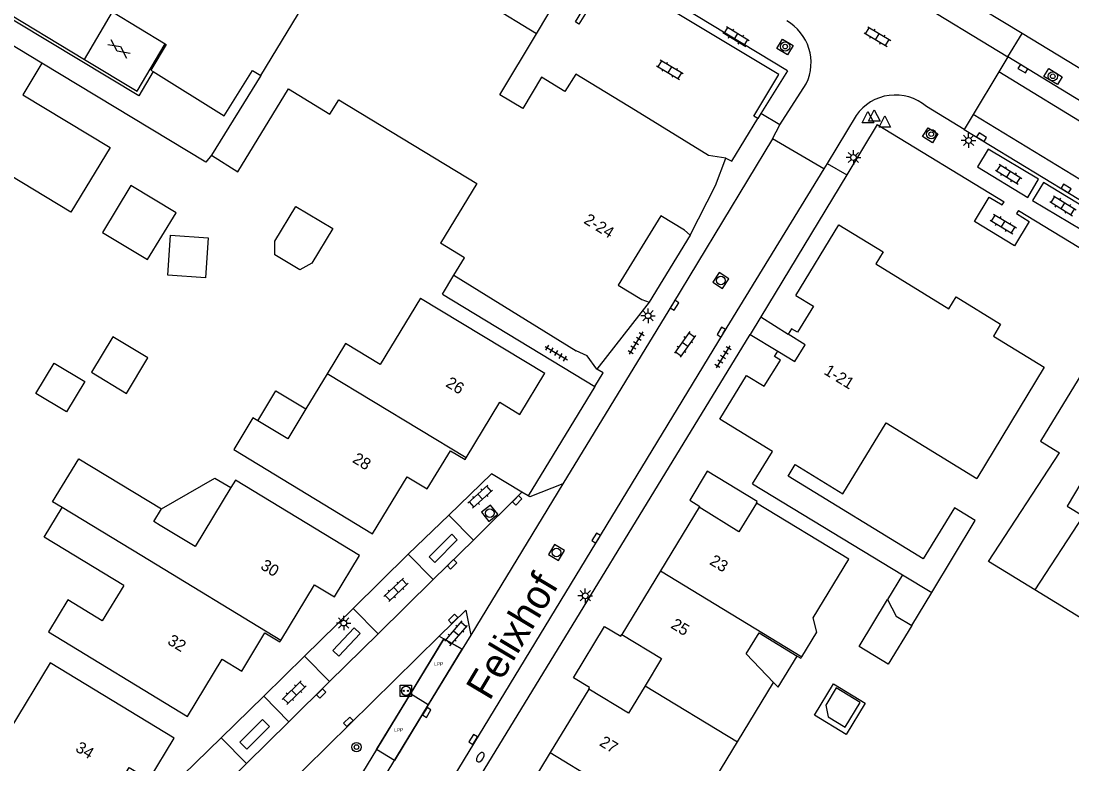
# Model space of a CAD drawing. Extents: x 136000 to 141014, y 402000 to 403500.
# Drawn here: x 138141.5 to 138231.9, y 402373.4 to 402437.3 of the extents above; entities that cross this region are included whole.
import ezdxf

# ---------------------------------------------------------------- set-up
doc = ezdxf.new("R2010")
doc.units = 0
for name, color, linetype in [('bp-grn-parkeervak', 7, 'Continuous'), ('gg-afsc-erfafscheiding', 7, 'Continuous'), ('gg-afsc-muur', 7, 'Continuous'), ('gg-anno-huisnummerreeks BGT', 7, 'Continuous'), ('gg-anno-openbare ruimte label', 7, 'Continuous'), ('gg-bbg-gedigitaliseerde bebouwing', 7, 'Continuous'), ('gg-bbg-gedigitaliseerde bijgebouw', 7, 'Continuous'), ('gg-bbg-hoofdgebouw', 7, 'Continuous'), ('gg-bbg-luifel en loopbrug', 7, 'Continuous'), ('gg-bbg-tussenscheiding', 7, 'Continuous'), ('gg-knt-verharding', 7, 'Continuous'), ('gg-knt-verharding nz', 7, 'Continuous'), ('gt-grn-groengrens', 7, 'Continuous'), ('gt-grn-vlakafsluiter', 7, 'Continuous'), ('gt-grn-weggrens', 7, 'Continuous'), ('gt-symb-boom', 7, 'Continuous'), ('gt-symb-brandkraan', 7, 'Continuous'), ('gt-symb-gesloten verharding', 7, 'Continuous'), ('gt-symb-klinker verharding', 7, 'Continuous'), ('gt-symb-kolk', 7, 'Continuous'), ('gt-symb-laadpunt elektrisch vervoer', 7, 'Continuous'), ('gt-symb-lichtmast', 7, 'Continuous'), ('gt-symb-rioolschacht', 7, 'Continuous'), ('gt-symb-tegel verharding', 7, 'Continuous'), ('gt-symb-waterafsluiter', 7, 'Continuous'), ('kenmerkpunt laadpunt parkeerplaats', 7, 'Continuous')]:
    doc.layers.add(name, color=color, linetype=linetype)

# ---------------------------------------------------------------- blocks, each defined once
blk = doc.blocks.new('gt0-GESVH1')
at = {"layer": 'gt-symb-gesloten verharding'}
for p, q in [((-0.992, -0.261), (0.008, 0.239)), ((0.008, -0.261), (-0.992, 0.239)), ((0.008, 0.239), (1.008, -0.261)), ((1.008, 0.239), (0.008, -0.261))]:
    blk.add_line(p, q, dxfattribs=at)
blk = doc.blocks.new('gt0-KL1')
at = {"layer": 'gt-symb-klinker verharding'}
for p, q in [((-1.15, 0.3), (1.15, 0.3)), ((-1, -0.3), (-1, 0.3)), ((-0.5, 0.3), (-0.5, 0.45)), ((0, -0.3), (0, 0.3)), ((0.5, 0.3), (0.5, 0.45)), ((1, -0.3), (1, 0.3)), ((-1.15, -0.3), (1.15, -0.3)), ((-0.5, -0.45), (-0.5, -0.3)), ((0.5, -0.45), (0.5, -0.3))]:
    blk.add_line(p, q, dxfattribs=at)
blk = doc.blocks.new('gt0-KOLK')
at = {"layer": 'gt-symb-kolk'}
blk.add_lwpolyline([(0, 0), (0.375, 0), (0.375, 0.4), (-0.375, 0.4), (-0.375, 0), (0, 0)], dxfattribs=at)
blk = doc.blocks.new('gt0-WAFSL')
at = {"layer": 'gt-symb-waterafsluiter'}
for p, q in [((-0.5, -0.333), (0, 0.667)), ((0, 0.667), (0.5, -0.333)), ((0.5, -0.333), (-0.5, -0.333))]:
    blk.add_line(p, q, dxfattribs=at)
blk = doc.blocks.new('gt0-LMAST')
at = {"layer": 'gt-symb-lichtmast'}
for p, q in [((-0.182, 0.173), (-0.447, 0.438)), ((-0.005, 0.246), (-0.005, 0.621)), ((0.172, 0.173), (0.437, 0.438)), ((-0.255, -0.004), (-0.63, -0.004)), ((-0.182, -0.181), (-0.447, -0.446)), ((-0.005, -0.254), (-0.005, -0.629)), ((0.437, -0.446), (0.172, -0.181)), ((0.245, -0.004), (0.62, -0.004))]:
    blk.add_line(p, q, dxfattribs=at)
blk.add_circle((-0.005, -0.004), 0.25, dxfattribs=at)
blk = doc.blocks.new('gt0-BOOM')
at = {"layer": 'gt-symb-boom'}
for radius in [0.4, 0.2]:
    blk.add_circle((0, 0), radius, dxfattribs=at)
blk = doc.blocks.new('gt0-RS')
at = {"layer": 'gt-symb-rioolschacht'}
blk.add_lwpolyline([(-0.5, -0.5), (0.5, -0.5), (0.5, 0.5), (-0.5, 0.5)], close=True, dxfattribs=at)
blk.add_circle((0, 0), 0.375, dxfattribs=at)
blk = doc.blocks.new('gt0-TEG1')
at = {"layer": 'gt-symb-tegel verharding'}
for p, q in [((-1.125, 0), (1.125, 0)), ((-0.9, -0.25), (-0.9, 0.25)), ((-0.45, -0.25), (-0.45, 0.25)), ((0, -0.25), (0, 0.25)), ((0.45, -0.25), (0.45, 0.25)), ((0.9, -0.25), (0.9, 0.25))]:
    blk.add_line(p, q, dxfattribs=at)
blk = doc.blocks.new('gt0-BR')
at = {"layer": 'gt-symb-brandkraan'}
for centre, radius, start, end in [((-0.244, 0), 0.206, 107.56694, 252.43307), ((0.599, -2.664), 3, 106.89205, 107.56694), ((0, -0.691), 0.938, 73.10799, 106.89205), ((-0.599, -2.664), 3, 72.43309, 73.10799), ((0.244, 0), 0.206, 287.56695, 72.43309), ((0.599, 2.664), 3, 252.43307, 253.10797), ((0, 0.691), 0.938, 253.10797, 286.89206), ((-0.599, 2.664), 3, 286.89206, 287.56695)]:
    blk.add_arc(centre, radius, start, end, dxfattribs=at)
blk = doc.blocks.new('gt0-LEV')
at = {"layer": 'gt-symb-laadpunt elektrisch vervoer'}
blk.add_lwpolyline([(-0.486, 0.501), (0.486, 0.501), (0.486, -0.499), (-0.486, -0.499)], close=True, dxfattribs=at)
for centre, radius in [((0, 0), 0.393), ((-0.186, 0), 0.0566), ((0.186, 0), 0.0566)]:
    blk.add_circle(centre, radius, dxfattribs=at)

msp = doc.modelspace()

# ---------------------------------------------------------------- linework, layer by layer
at = {"layer": 'bp-grn-parkeervak'}
for p, q in [((138179.449, 402383.244), (138176.534, 402378.462)), ((138176.534, 402378.462), (138174.994, 402379.401))]:
    msp.add_line(p, q, dxfattribs=at)
for points in [[(138174.994, 402379.401), (138177.884, 402384.143), (138179.449, 402383.244)], [(138176.534, 402378.462), (138173.62, 402373.681), (138172.081, 402374.619), (138174.994, 402379.401)]]:
    msp.add_lwpolyline(points, dxfattribs=at)
at = {"layer": 'gg-afsc-erfafscheiding'}
msp.add_lwpolyline([(138157.889, 402425.791), (138157.398, 402425.185), (138143.278, 402433.712)], dxfattribs=at)
at = {"layer": 'gg-afsc-muur'}
msp.add_line((138131.137, 402443.558), (138146.938, 402434.029), dxfattribs=at)
for points in [[(138152.842, 402432.992), (138151.624, 402430.878), (138130.821, 402443.432), (138130.977, 402443.655), (138131.137, 402443.558)], [(138146.938, 402434.029), (138151.479, 402431.29), (138153.898, 402435.355)]]:
    msp.add_lwpolyline(points, dxfattribs=at)
at = {"layer": 'gg-bbg-gedigitaliseerde bebouwing'}
for p, q in [((138143.278, 402433.712), (138141.623, 402430.979)), ((138160.151, 402424.359), (138164.492, 402431.476)), ((138178.73, 402415.446), (138189.261, 402408.928)), ((138175.87, 402413.483), (138186.573, 402407.027)), ((138167.835, 402406.959), (138166.006, 402403.936)), ((138204.443, 402397.485), (138217.371, 402389.652)), ((138219.876, 402388.134), (138223.625, 402394.337)), ((138203.153, 402375.275), (138206.267, 402380.392))]:
    msp.add_line(p, q, dxfattribs=at)
for points in [[(138164.492, 402431.476), (138168.062, 402429.299), (138168.825, 402430.555), (138180.71, 402423.352), (138177.587, 402418.196)], [(138141.623, 402430.979), (138149.141, 402426.447), (138145.776, 402420.864), (138139.344, 402424.742), (138137.821, 402422.217), (138136.738, 402422.87)], [(138178.73, 402415.446), (138179.641, 402416.952), (138177.587, 402418.196)], [(138175.87, 402413.483), (138172.404, 402407.754), (138169.411, 402409.564), (138167.835, 402406.959)], [(138166.006, 402403.936), (138164.444, 402401.355), (138161.871, 402402.912)], [(138161.871, 402402.912), (138161.443, 402403.171), (138159.787, 402400.435), (138171.745, 402393.182)], [(138223.625, 402394.337), (138221.837, 402395.431), (138219.149, 402391.037), (138207.516, 402398.152), (138208.121, 402399.14), (138212.225, 402396.629), (138215.965, 402402.743), (138223.767, 402397.954)], [(138243.451, 402401.3), (138233.58, 402385.402), (138228.734, 402388.365)], [(138228.734, 402388.365), (138224.749, 402390.801), (138230.883, 402400.158)], [(138145.034, 402395.442), (138144.204, 402395.944), (138146.447, 402399.651), (138153.568, 402395.341)], [(138159.55, 402397.161), (138156.461, 402392.081), (138153.463, 402393.905)], [(138170.608, 402391.309), (138159.942, 402397.805), (138159.55, 402397.161)], [(138150.32, 402388.737), (138143.485, 402392.895), (138145.034, 402395.442)], [(138153.463, 402393.905), (138152.902, 402394.246), (138153.568, 402395.341)], [(138208.686, 402382.596), (138209.97, 402384.707), (138209.657, 402385.962), (138212.729, 402391.011), (138204.778, 402395.833)], [(138150.32, 402388.737), (138148.47, 402385.696), (138145.506, 402387.499), (138143.838, 402384.757), (138155.798, 402377.472)], [(138206.267, 402380.392), (138203.914, 402382.855), (138205.011, 402384.657), (138208.297, 402382.657)], [(138208.297, 402382.657), (138208.608, 402382.468), (138208.686, 402382.596)], [(138154.658, 402375.591), (138143.98, 402382.079), (138140.505, 402376.352), (138137.513, 402378.167)], [(138199.687, 402366.662), (138201.209, 402369.164), (138199.914, 402369.952), (138203.153, 402375.275)]]:
    msp.add_lwpolyline(points, dxfattribs=at)
at = {"layer": 'gg-bbg-gedigitaliseerde bijgebouw'}
for p, q in [((138217.371, 402389.652), (138216.08, 402387.53)), ((138218.147, 402385.294), (138219.876, 402388.134))]:
    msp.add_line(p, q, dxfattribs=at)
for points in [[(138148.5, 402419.115), (138152.363, 402416.786), (138154.829, 402420.817), (138150.94, 402423.162), (138148.5, 402419.115)], [(138157.604, 402418.662), (138157.353, 402415.214), (138154.106, 402415.45), (138154.357, 402418.898), (138157.604, 402418.662)], [(138150.561, 402405.276), (138152.408, 402408.328), (138149.391, 402410.153), (138147.545, 402407.101), (138150.561, 402405.276)], [(138142.757, 402405.262), (138144.346, 402407.887), (138146.971, 402406.299), (138145.382, 402403.674), (138142.757, 402405.262)], [(138216.08, 402387.53), (138216.809, 402386.108), (138218.147, 402385.294)], [(138213.719, 402378.679), (138211.661, 402379.932), (138210.757, 402378.447), (138210.964, 402377.446), (138212.427, 402376.556), (138213.719, 402378.679)]]:
    msp.add_lwpolyline(points, dxfattribs=at)
at = {"layer": 'gg-bbg-hoofdgebouw'}
for p, q in [((138149.356, 402438.109), (138153.898, 402435.355)), ((138162.11, 402432.642), (138157.889, 402425.791)), ((138157.889, 402425.791), (138160.151, 402424.359)), ((138201.254, 402423.179), (138202.141, 402425.53)), ((138199.085, 402418.884), (138201.254, 402423.179)), ((138195.544, 402413.116), (138191.059, 402407.345)), ((138229.553, 402407.525), (138223.767, 402397.954)), ((138199.862, 402395.466), (138196.525, 402389.987)), ((138196.525, 402389.987), (138193.191, 402384.513)), ((138190.355, 402379.827), (138187.026, 402374.362)), ((138187.026, 402374.362), (138183.701, 402368.905))]:
    msp.add_line(p, q, dxfattribs=at)
for points in [[(138185.851, 402436.231), (138181.812, 402438.678), (138181.486, 402438.14), (138175.398, 402441.827), (138175.724, 402442.365), (138171.693, 402444.804)], [(138143.278, 402433.712), (138137.273, 402437.309), (138135.207, 402433.884), (138134.351, 402434.4), (138126.088, 402420.699), (138126.242, 402420.606), (138124.177, 402417.182)], [(138202.141, 402425.53), (138200.667, 402425.757), (138194.371, 402429.636), (138189.229, 402432.74), (138188.283, 402431.263), (138186.285, 402432.481), (138184.666, 402429.792), (138182.69, 402430.982), (138185.851, 402436.231)], [(138153.898, 402435.355), (138153.978, 402435.306), (138152.656, 402433.108), (138152.842, 402432.992)], [(138152.842, 402432.992), (138158.975, 402429.175), (138161.406, 402433.08), (138162.11, 402432.642)], [(138199.085, 402418.884), (138198.587, 402419.316), (138196.543, 402420.555), (138192.888, 402414.599), (138194.932, 402413.36), (138195.544, 402413.116)], [(138208.165, 402413.709), (138211.879, 402419.772), (138215.681, 402417.451), (138215.054, 402416.429), (138221.355, 402412.557), (138221.983, 402413.58), (138225.804, 402411.234), (138225.195, 402410.193), (138229.553, 402407.525)], [(138208.165, 402413.709), (138209.7, 402412.772), (138208.325, 402410.54), (138207.794, 402410.825), (138207.506, 402410.36)], [(138206.618, 402408.915), (138208.097, 402408.006), (138208.985, 402409.451), (138207.506, 402410.36)], [(138191.059, 402407.345), (138190.202, 402408.498), (138189.261, 402408.928)], [(138204.443, 402397.485), (138206.153, 402400.28), (138201.62, 402403.061), (138203.94, 402406.826), (138205.461, 402405.891), (138206.846, 402408.143), (138206.336, 402408.456), (138206.618, 402408.915)], [(138179.804, 402399.72), (138182.69, 402404.505), (138184.422, 402403.46), (138186.573, 402407.027)], [(138233.101, 402407.51), (138229.235, 402401.162), (138230.883, 402400.158)], [(138171.745, 402393.182), (138174.731, 402398.085), (138176.434, 402397.072), (138178.45, 402400.335), (138179.716, 402399.574), (138179.804, 402399.72)], [(138204.778, 402395.833), (138203.271, 402393.348), (138199.862, 402395.466)], [(138163.856, 402384.014), (138166.748, 402388.792), (138168.461, 402387.77), (138170.608, 402391.309)], [(138155.798, 402377.472), (138158.784, 402382.394), (138160.492, 402381.35), (138162.482, 402384.656), (138163.771, 402383.874), (138163.856, 402384.014)], [(138193.191, 402384.513), (138196.618, 402382.439), (138195.2, 402380.097)], [(138195.2, 402380.097), (138193.782, 402377.753), (138190.355, 402379.827)], [(138147.9, 402368.294), (138150.798, 402373.077), (138152.501, 402372.051), (138154.658, 402375.591)]]:
    msp.add_lwpolyline(points, dxfattribs=at)
at = {"layer": 'gg-bbg-luifel en loopbrug'}
msp.add_line((138165.137, 402421.375), (138168.311, 402419.475), dxfattribs=at)
for points in [[(138168.311, 402419.475), (138166.514, 402416.472), (138165.486, 402415.922), (138163.34, 402417.206), (138163.339, 402418.372), (138165.137, 402421.375)], [(138161.871, 402402.912), (138163.413, 402405.488), (138166.006, 402403.936)], [(138153.568, 402395.341), (138158.177, 402397.983), (138159.55, 402397.161)], [(138204.778, 402395.833), (138204.854, 402395.959), (138200.55, 402398.57), (138199.038, 402396.083), (138199.913, 402395.55), (138199.862, 402395.466)], [(138218.147, 402385.294), (138216.129, 402381.976), (138213.627, 402383.499), (138216.08, 402387.53)], [(138190.355, 402379.827), (138190.426, 402379.943), (138189.03, 402380.794), (138191.713, 402385.218), (138193.104, 402384.371), (138193.191, 402384.513)], [(138206.267, 402380.392), (138206.665, 402379.976), (138208.297, 402382.657)], [(138209.785, 402377.579), (138211.424, 402380.273), (138214.155, 402378.611), (138212.516, 402375.917), (138209.785, 402377.579)]]:
    msp.add_lwpolyline(points, dxfattribs=at)
at = {"layer": 'gg-bbg-tussenscheiding'}
for p, q in [((138162.11, 402432.642), (138165.76, 402438.627)), ((138179.804, 402399.72), (138167.835, 402406.959)), ((138151.879, 402391.3), (138145.034, 402395.442)), ((138163.856, 402384.014), (138151.879, 402391.3)), ((138196.525, 402389.987), (138208.686, 402382.596)), ((138217.371, 402389.652), (138219.876, 402388.134)), ((138195.2, 402380.097), (138203.153, 402375.275))]:
    msp.add_line(p, q, dxfattribs=at)
for points in [[(138237.268, 402405.01), (138233.405, 402398.57), (138233.353, 402398.601), (138231.537, 402395.574), (138232.917, 402394.745), (138228.734, 402388.365)], [(138187.026, 402374.362), (138199.177, 402366.972), (138199.687, 402366.662)]]:
    msp.add_lwpolyline(points, dxfattribs=at)
at = {"layer": 'gg-knt-verharding'}
for p, q in [((138227.651, 402436.252), (138137.548, 402490.994)), ((138207.017, 402446.084), (138226.428, 402434.236)), ((138185.851, 402436.231), (138190.192, 402443.522)), ((138207.444, 402433.045), (138192.238, 402442.252)), ((138146.938, 402434.029), (138149.356, 402438.109)), ((138226.428, 402434.236), (138225.647, 402432.94)), ((138309.501, 402383.646), (138226.428, 402434.236)), ((138207.444, 402433.045), (138205.168, 402429.362)), ((138225.647, 402432.94), (138223.435, 402429.268)), ((138206.79, 402428.378), (138209.072, 402431.926)), ((138222.672, 402428.001), (138219.41, 402429.979)), ((138205.168, 402429.362), (138204.909, 402428.943)), ((138206.79, 402428.378), (138205.168, 402429.362)), ((138213.37, 402429.202), (138210.871, 402425.073)), ((138223.435, 402429.268), (138222.672, 402428.001)), ((138206.17, 402427.19), (138206.79, 402428.378)), ((138215.186, 402428.406), (138212.56, 402424.077)), ((138215.186, 402428.406), (138226.108, 402421.769)), ((138222.672, 402428.001), (138305.681, 402377.426)), ((138206.17, 402427.19), (138197.558, 402412.965)), ((138210.593, 402424.614), (138206.17, 402427.19)), ((138210.871, 402425.073), (138210.593, 402424.614)), ((138210.871, 402425.073), (138212.56, 402424.077)), ((138210.593, 402424.614), (138201.932, 402410.446)), ((138212.56, 402424.077), (138205.149, 402411.863)), ((138227.33, 402421.027), (138286.419, 402385.12)), ((138177.75, 402413.826), (138178.73, 402415.446)), ((138177.75, 402413.826), (138190.871, 402405.855)), ((138197.558, 402412.965), (138188.126, 402397.479)), ((138205.149, 402411.863), (138207.506, 402410.36)), ((138169.262, 402353.074), (138204.232, 402410.344)), ((138204.232, 402410.344), (138206.618, 402408.915)), ((138190.871, 402405.855), (138185.149, 402396.449)), ((138184.596, 402396.781), (138180.421, 402392.642)), ((138185.149, 402396.449), (138184.596, 402396.781)), ((138174.82, 402391.435), (138178.316, 402394.795)), ((138180.421, 402392.642), (138178.316, 402394.795)), ((138180.421, 402392.642), (138176.971, 402389.247)), ((138170.068, 402386.764), (138174.82, 402391.435)), ((138176.971, 402389.247), (138174.82, 402391.435)), ((138176.971, 402389.247), (138172.22, 402384.563)), ((138165.879, 402382.653), (138170.068, 402386.764)), ((138172.22, 402384.563), (138170.068, 402386.764)), ((138172.22, 402384.563), (138168.045, 402380.465)), ((138177.486, 402384.371), (138177.884, 402384.143)), ((138180.194, 402384.452), (138179.449, 402383.244)), ((138177.884, 402384.143), (138163.224, 402360.086)), ((138179.449, 402383.244), (138177.884, 402384.143)), ((138162.377, 402379.213), (138165.879, 402382.653)), ((138168.045, 402380.465), (138165.879, 402382.653)), ((138168.045, 402380.465), (138164.532, 402376.991)), ((138158.695, 402375.63), (138162.377, 402379.213)), ((138164.532, 402376.991), (138162.377, 402379.213)), ((138164.532, 402376.991), (138160.904, 402373.403)), ((138153.909, 402370.95), (138158.695, 402375.63)), ((138160.904, 402373.403), (138158.695, 402375.63)), ((138160.904, 402373.403), (138156.119, 402368.7))]:
    msp.add_line(p, q, dxfattribs=at)
for points in [[(138204.909, 402428.943), (138204.554, 402429.146), (138206.721, 402432.717), (138192.215, 402441.449), (138189.499, 402437.045), (138189.214, 402437.269), (138192.238, 402442.252)], [(138320.358, 402384.385), (138318.434, 402381.098), (138227.651, 402436.252)], [(138206.543, 402434.952), (138207.019, 402435.751), (138207.935, 402435.206), (138207.459, 402434.407), (138206.543, 402434.952)], [(138229.528, 402432.555), (138229.943, 402433.239), (138231.103, 402432.536), (138230.688, 402431.852), (138229.528, 402432.555)], [(138202.141, 402425.53), (138202.673, 402425.262), (138204.909, 402428.943)], [(138219.083, 402427.378), (138219.555, 402428.142), (138220.392, 402427.62), (138219.936, 402426.851), (138219.083, 402427.378)], [(138227.33, 402421.027), (138227.164, 402420.753), (138228.274, 402420.078), (138226.992, 402417.967), (138223.548, 402420.06), (138224.83, 402422.171), (138225.941, 402421.496), (138226.108, 402421.769)], [(138201.932, 402410.446), (138168.63, 402355.721), (138169.262, 402353.074)], [(138190.871, 402405.855), (138191.59, 402407.037), (138191.059, 402407.345)], [(138184.596, 402396.781), (138181.967, 402398.358), (138178.316, 402394.795)], [(138188.126, 402397.479), (138185.281, 402396.358), (138185.149, 402396.449)], [(138177.486, 402384.371), (138179.758, 402386.606), (138180.194, 402384.452)], [(138177.486, 402384.371), (138158.243, 402365.44), (138156.555, 402362.941), (138157.819, 402357.788), (138159.178, 402356.992), (138161.819, 402357.705)]]:
    msp.add_lwpolyline(points, dxfattribs=at)
for centre, radius, start, end in [((138205.345, 402433.739), 4.145, 334.05778, 60.48166), ((138216.743, 402426.845), 4.115, 49.60975, 145.05106)]:
    msp.add_arc(centre, radius, start, end, dxfattribs=at)
at = {"layer": 'gg-knt-verharding nz'}
for p, q in [((138308.689, 402382.324), (138225.647, 402432.94)), ((138306.454, 402378.685), (138223.435, 402429.268)), ((138164.75, 402359.13), (138179.449, 402383.244))]:
    msp.add_line(p, q, dxfattribs=at)
for points in [[(138224.734, 402426.295), (138223.8, 402424.776), (138228.14, 402422.145), (138229.074, 402423.709), (138224.734, 402426.295)], [(138229.486, 402423.439), (138228.55, 402421.888), (138232.804, 402419.344), (138233.75, 402420.857), (138229.486, 402423.439)]]:
    msp.add_lwpolyline(points, dxfattribs=at)
at = {"layer": 'gt-grn-groengrens'}
for points in [[(138176.609, 402391.205), (138177.095, 402390.719), (138179.038, 402392.662), (138178.552, 402393.148), (138176.609, 402391.205)], [(138168.85, 402382.653), (138170.678, 402384.596), (138170.152, 402385.091), (138168.324, 402383.148), (138168.85, 402382.653)], [(138160.324, 402375.262), (138160.924, 402374.662), (138162.867, 402376.605), (138162.267, 402377.205), (138160.324, 402375.262)]]:
    msp.add_lwpolyline(points, dxfattribs=at)
at = {"layer": 'gt-grn-vlakafsluiter'}
msp.add_line((138199.085, 402418.884), (138195.544, 402413.116), dxfattribs=at)
at = {"layer": 'gt-grn-weggrens'}
for p, q in [((138226.428, 402434.236), (138227.651, 402436.252)), ((138205.149, 402411.863), (138204.232, 402410.344)), ((138188.126, 402397.479), (138180.194, 402384.452))]:
    msp.add_line(p, q, dxfattribs=at)

# ---------------------------------------------------------------- block references
at = {"layer": 'gt-symb-boom'}
for p in [(138207.258, 402435.126), (138230.294, 402432.567), (138219.834, 402427.589)]:
    msp.add_blockref('gt0-BOOM', p, dxfattribs=at)
at = {"layer": 'gt-symb-boom', "rotation": 27.462227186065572}
msp.add_blockref('gt0-BOOM', (138170.357, 402374.827), dxfattribs=at)
at = {"layer": 'gt-symb-brandkraan', "rotation": 56.007960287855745}
msp.add_blockref('gt0-BR', (138181.017, 402373.952), dxfattribs=at)
at = {"layer": 'gt-symb-gesloten verharding', "rotation": 143.9094327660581}
msp.add_blockref('gt0-GESVH1', (138149.909, 402434.909), dxfattribs=at)
at = {"layer": 'gt-symb-klinker verharding'}
for p, rotation in [((138203.03, 402435.99), -31.258485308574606), ((138215.199, 402435.979), -30.541098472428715), ((138197.336, 402433.136), -30.84590456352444), ((138226.497, 402424.138), -32.21189737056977), ((138231.17, 402421.422), -32.211897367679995), ((138226.036, 402419.856), -30.924459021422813), ((138198.625, 402409.5), -125.10468688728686), ((138181.003, 402396.386), -137.9190695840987), ((138173.765, 402388.361), -136.49997134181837), ((138178.925, 402384.621), 49.46084825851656), ((138164.984, 402379.506), 44.189646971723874)]:
    msp.add_blockref('gt0-KL1', p, dxfattribs=dict(at, rotation=rotation))
at = {"layer": 'gt-symb-kolk'}
for p, rotation in [((138227.824, 402433.393), 148.61387523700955), ((138224.06, 402427.163), -31.258485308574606), ((138231.335, 402422.744), -31.46487302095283), ((138197.558, 402412.965), -121.25848530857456), ((138201.932, 402410.446), 58.741514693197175), ((138184.043, 402396.198), -133.2176795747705), ((138191.155, 402392.71), 58.58402124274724), ((138178.447, 402390.703), -135.52637751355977), ((138178.817, 402385.721), 44.51376743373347), ((138167.175, 402379.583), -134.5948032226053), ((138176.234, 402377.917), -121.46487302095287), ((138169.795, 402376.86), 44.59480322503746), ((138180.57, 402375.38), 58.741514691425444)]:
    msp.add_blockref('gt0-KOLK', p, dxfattribs=dict(at, rotation=rotation))
at = {"layer": 'gt-symb-laadpunt elektrisch vervoer'}
msp.add_blockref('gt0-LEV', (138174.611, 402379.67), dxfattribs=at)
at = {"layer": 'gt-symb-lichtmast'}
for p in [(138223.05, 402427.05), (138213.14, 402425.585), (138195.457, 402411.96), (138190.054, 402387.855), (138169.261, 402385.508)]:
    msp.add_blockref('gt0-LMAST', p, dxfattribs=at)
at = {"layer": 'gt-symb-rioolschacht'}
for p, rotation in [((138201.717, 402414.994), -122.95900987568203), ((138181.831, 402394.963), -141.08960261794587), ((138187.575, 402391.574), -121.75019690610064)]:
    msp.add_blockref('gt0-RS', p, dxfattribs=dict(at, rotation=rotation))
at = {"layer": 'gt-symb-tegel verharding'}
for p, rotation in [((138194.424, 402409.612), -121.79891282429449), ((138187.547, 402408.738), -31.258485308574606), ((138201.908, 402408.419), -122.2118973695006)]:
    msp.add_blockref('gt0-TEG1', p, dxfattribs=dict(at, rotation=rotation))
at = {"layer": 'gt-symb-waterafsluiter'}
for p in [(138214.931, 402429.027), (138214.378, 402428.886), (138215.838, 402428.513)]:
    msp.add_blockref('gt0-WAFSL', p, dxfattribs=at)

# ---------------------------------------------------------------- texts
at = {"layer": 'gg-anno-huisnummerreeks BGT'}
for s, rotation, p in [('2-24', 328.5, (138189.852, 402419.973)), ('1-21', 328.4, (138210.522, 402406.983)), ('26', 328.9, (138177.965, 402405.92)), ('28', 328.7, (138169.935, 402399.395)), ('30', 328.8, (138162.023, 402390.212)), ('23', 328.7, (138200.676, 402390.607)), ('25', 328.7, (138197.341, 402385.13)), ('32', 328.7, (138154.017, 402383.746)), ('27', 328.7, (138191.194, 402375.009)), ('34', 328.8, (138146.09, 402374.524))]:
    msp.add_text(s, height=1, rotation=rotation, dxfattribs=at).set_placement(p)
at = {"layer": 'gg-anno-openbare ruimte label'}
msp.add_text('Felixhof', height=2.5, rotation=59.1, dxfattribs=at).set_placement((138181.806, 402378.738))
at = {"layer": 'kenmerkpunt laadpunt parkeerplaats'}
for p in [(138177.044, 402381.824), (138173.598, 402376.152)]:
    msp.add_text('LPP', height=0.3, dxfattribs=at).set_placement(p)

doc.saveas('drawing.dxf')
